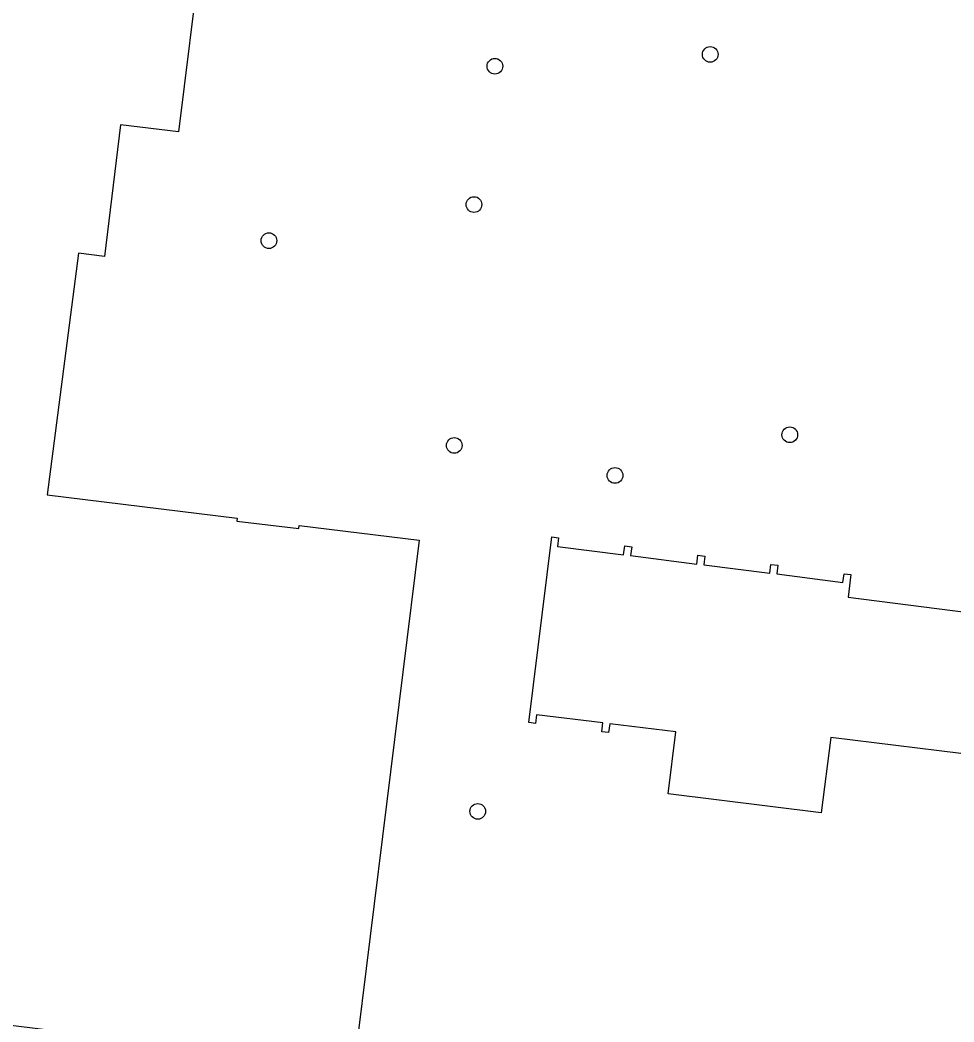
# Model space of a CAD drawing. Extents: x 161696 to 162377, y 380761 to 381673.
# Drawn here: x 162140.9 to 162198.9, y 381316.7 to 381379.1 of the extents above; entities that cross this region are included whole.
import ezdxf

# ---------------------------------------------------------------- set-up
doc = ezdxf.new("R2010")
doc.units = 0
doc.layers.add('IMGEO_Boom', color=7, linetype='Continuous')
doc.layers.add('IMGEO_Pand', color=7, linetype='Continuous')

msp = doc.modelspace()

# ---------------------------------------------------------------- linework, layer by layer
at = {"layer": 'IMGEO_Boom'}
for centre in [(162183.786, 381376.917), (162170.391, 381376.181), (162169.089, 381367.578), (162156.335, 381365.333), (162188.734, 381353.261), (162167.863, 381352.598), (162177.862, 381350.73), (162169.325, 381329.838)]:
    msp.add_circle(centre, 0.489, dxfattribs=at)
at = {"layer": 'IMGEO_Pand'}
for points in [[(162131.982, 381347.932), (162132.353, 381350.918), (162136.618, 381385.223), (162137.56, 381385.107), (162140.498, 381384.744), (162152.097, 381383.312), (162150.707, 381372.093), (162147.104, 381372.539), (162146.102, 381364.353), (162144.484, 381364.551), (162142.531, 381349.53), (162154.36, 381348.077), (162154.335, 381347.878), (162158.194, 381347.428), (162158.218, 381347.626), (162165.679, 381346.706), (162161.625, 381313.867), (162134.432, 381317.237), (162134.819, 381320.363), (162133.628, 381320.511), (162135.685, 381337.52), (162136.549, 381337.414), (162136.871, 381340.077), (162131.095, 381340.794)], [(162200.712, 381333.262), (162191.293, 381334.442), (162190.682, 381329.74), (162181.159, 381330.929), (162181.64, 381334.779), (162177.539, 381335.283), (162177.465, 381334.741), (162177.038, 381334.793), (162177.104, 381335.339), (162172.98, 381335.85), (162172.912, 381335.304), (162172.492, 381335.356), (162173.926, 381346.916), (162174.355, 381346.861), (162174.286, 381346.316), (162178.393, 381345.798), (162178.472, 381346.344), (162178.903, 381346.289), (162178.833, 381345.743), (162182.947, 381345.223), (162183.018, 381345.77), (162183.447, 381345.718), (162183.381, 381345.172), (162187.495, 381344.654), (162187.563, 381345.202), (162187.999, 381345.148), (162187.932, 381344.602), (162192.03, 381344.083), (162192.112, 381344.621), (162192.538, 381344.576), (162192.366, 381343.153), (162201.788, 381341.967)]]:
    msp.add_lwpolyline(points, dxfattribs=at)

doc.saveas('drawing.dxf')
